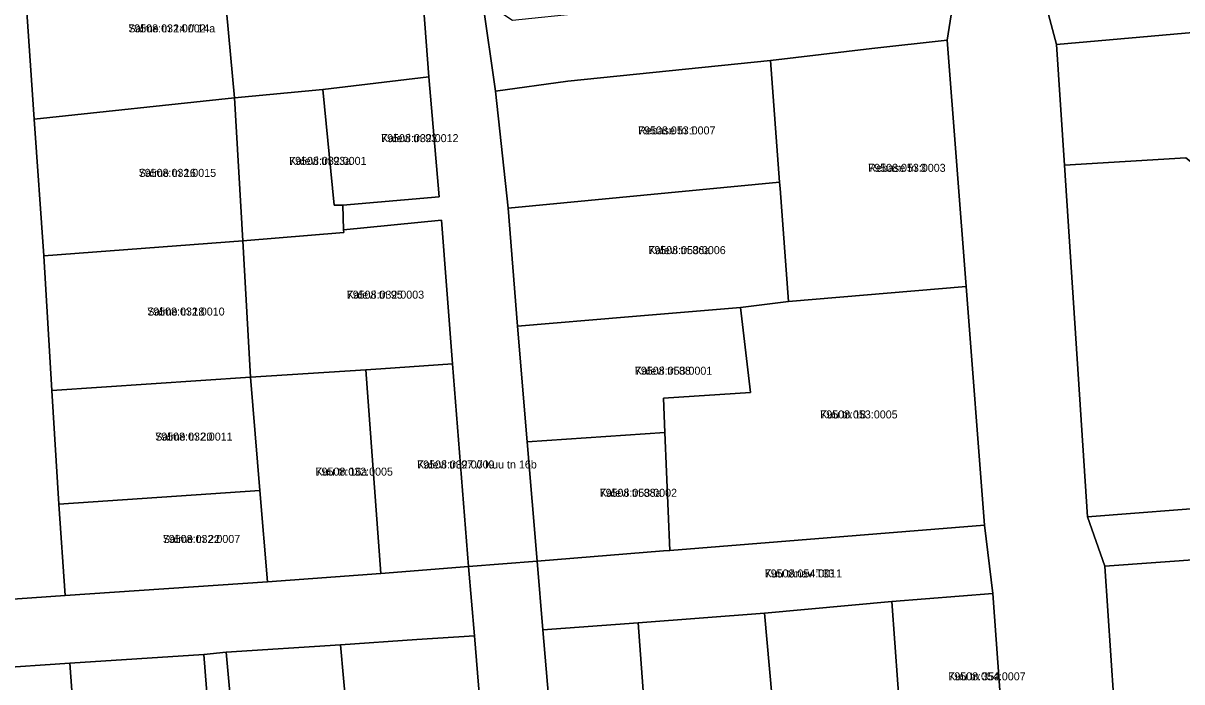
# Model space of a CAD drawing. Extents: x 643847 to 663718, y 6468443 to 6482775.
# Drawn here: x 659895.4 to 660112.6, y 6472833.9 to 6472957.5 of the extents above; entities that cross this region are included whole.
import ezdxf

# ---------------------------------------------------------------- set-up
doc = ezdxf.new("R2010")
doc.units = 0
for name, color, linetype in [('L_AADRESS', 7, 'Continuous'), ('PIIR', 7, 'Continuous'), ('TUNNUS', 7, 'Continuous')]:
    doc.layers.add(name, color=color, linetype=linetype)

msp = doc.modelspace()

# ---------------------------------------------------------------- linework, layer by layer
at = {"layer": 'PIIR'}
for points in [[(660082.51, 6473082.87), (659973.82, 6473074.79), (659976.91, 6473033.35), (659979.59, 6472983.5), (659980.78, 6472966.61), (659981.52, 6472961.76), (659983.96, 6472944.76), (659986.31, 6472922.78), (659988.04, 6472900.67), (659989.87, 6472878.95), (659991.76, 6472856.58), (659978.86, 6472855.55), (659975.88, 6472893.59), (659973.78, 6472920.52), (659955.45, 6472918.76), (659955.32, 6472923.38), (659973.4, 6472924.91), (659971.46, 6472947.43), (659969.21, 6472977.34), (659967.05, 6473006.06), (659965.31, 6473021.72), (659963.31, 6473046.91), (659961.04, 6473078.05), (659958.2, 6473107.83)], [(659878.59, 6473080.28), (659882.93, 6473055.07), (659887.43, 6473029.16), (659887.91, 6473025.09), (659891.04, 6473006.03), (659893.55, 6472993.69), (659895.54, 6472967.01), (659897.46, 6472939.52), (659899.27, 6472913.87), (659900.77, 6472888.6), (659902.04, 6472867.26), (659903.28, 6472850.13), (659890.67, 6472849.26), (659888.91, 6472875.44), (659887.27, 6472901.58), (659885.61, 6472927.58), (659883.59, 6472953.84), (659881.11, 6472990.02), (659878.12, 6473005.88), (659872.39, 6473042.12), (659868.26, 6473066.85), (659864.39, 6473090.98)], [(660079.41, 6472819.41), (660077.17, 6472850.51), (660075.59, 6472863.33), (660072.17, 6472908.1), (660068.63, 6472954.34), (660071.16, 6472970.58)], [(660084.44, 6472971.13), (660089.09, 6472953.47), (660090.58, 6472930.84), (660094.91, 6472864.86), (660098.14, 6472855.63), (660100.43, 6472822.11)], [(659721.91, 6472827.14), (659720, 6472839.17), (659756.83, 6472840.79), (659779.15, 6472841.77), (659800.89, 6472843.28), (659814.25, 6472844.26), (659828.22, 6472845.09), (659858.25, 6472847.05), (659890.67, 6472849.26), (659903.28, 6472850.13), (659941.19, 6472852.72), (659962.41, 6472854.25), (659978.86, 6472855.55), (659979.99, 6472842.56), (659969.2, 6472841.91), (659954.88, 6472840.89), (659933.44, 6472839.52), (659929.28, 6472839.05), (659904.14, 6472837.44), (659889.28, 6472836.46), (659860.6, 6472834.56), (659827.78, 6472832.5)], [(659982.55, 6472811.02), (659979.99, 6472842.56), (659978.86, 6472855.55), (659991.76, 6472856.58), (659992.81, 6472843.71), (659995.36, 6472813.65)]]:
    msp.add_lwpolyline(points, dxfattribs=at)
for points in [[(660089.09, 6472953.47), (660084.44, 6472971.13), (660106.63, 6472974.25), (660124.85, 6472976.81), (660149.03, 6472980.37), (660144.69, 6473012.97), (660141.05, 6473042.29), (660139.58, 6473050.95), (660146.8, 6473051.78), (660155.37, 6472981.31), (660305.9, 6473002.79), (660312.41, 6473003.73), (660347.47, 6473009.23), (660348.37, 6472990.28), (660245.35, 6472976.51), (660225.78, 6472973.9), (660223.49, 6472972.83), (660198.91, 6472962.06), (660196.6, 6472962.93), (660156.53, 6472959.41)], [(659971.46, 6472947.43), (659951.59, 6472945.07), (659935.02, 6472943.47), (659932.37, 6472972.02), (659969.21, 6472977.34)], [(659895.54, 6472967.01), (659907.03, 6472967.92), (659912.62, 6472969.24), (659923.35, 6472970.2), (659926.47, 6472970.83), (659932.37, 6472972.02), (659935.02, 6472943.47), (659897.46, 6472939.52)], [(659983.96, 6472944.76), (659981.52, 6472961.76), (659987.13, 6472958.05), (660027.03, 6472962.23), (660026.37, 6472968.06), (660031.51, 6472968.88), (660032.37, 6472963.24), (660035.17, 6472963.77), (660038.21, 6472964.35), (660041.23, 6472964.93), (660044.14, 6472965.48), (660047.6, 6472966.13), (660070.18, 6472969.53), (660071.16, 6472970.58), (660068.63, 6472954.34), (660054.5, 6472952.76), (660035.48, 6472950.48), (659997.5, 6472946.62)], [(660113.35, 6472932.21), (660090.58, 6472930.84), (660089.09, 6472953.47), (660156.53, 6472959.41), (660157.73, 6472936.23), (660159.55, 6472901.01), (660156.54, 6472897.7)], [(660054.5, 6472952.76), (660068.63, 6472954.34), (660072.17, 6472908.1), (660038.85, 6472905.26), (660037.27, 6472926.47), (660037.18, 6472927.66), (660035.48, 6472950.48)], [(659983.96, 6472944.76), (659997.5, 6472946.62), (660035.48, 6472950.48), (660037.18, 6472927.66), (659986.31, 6472922.78)], [(659973.4, 6472924.91), (659955.32, 6472923.38), (659953.68, 6472923.33), (659951.59, 6472945.07), (659971.46, 6472947.43)], [(659955.48, 6472918.2), (659936.57, 6472916.69), (659935.02, 6472943.47), (659951.59, 6472945.07), (659953.68, 6472923.33), (659955.32, 6472923.38), (659955.45, 6472918.76)], [(659899.27, 6472913.87), (659897.46, 6472939.52), (659935.02, 6472943.47), (659936.57, 6472916.69)], [(660090.58, 6472930.84), (660113.35, 6472932.21), (660156.54, 6472897.7), (660145.01, 6472884.98), (660146.52, 6472868.91), (660094.91, 6472864.86)], [(659988.04, 6472900.67), (659986.31, 6472922.78), (660037.18, 6472927.66), (660037.27, 6472926.47), (660038.85, 6472905.26), (660029.84, 6472904.16), (660008.88, 6472902.42)], [(659975.88, 6472893.59), (659962.46, 6472892.65), (659959.64, 6472892.47), (659938, 6472891.11), (659936.57, 6472916.69), (659955.48, 6472918.2), (659955.45, 6472918.76), (659973.78, 6472920.52)], [(659899.27, 6472913.87), (659936.57, 6472916.69), (659938, 6472891.11), (659900.77, 6472888.6)], [(660072.17, 6472908.1), (660075.59, 6472863.33), (660016.61, 6472858.59), (660015.68, 6472880.73), (660015.41, 6472887.15), (660031.72, 6472888.24), (660029.84, 6472904.16), (660038.85, 6472905.26)], [(659988.04, 6472900.67), (660008.88, 6472902.42), (660029.84, 6472904.16), (660031.72, 6472888.24), (660015.41, 6472887.15), (660015.68, 6472880.73), (659989.87, 6472878.95)], [(659941.19, 6472852.72), (659939.72, 6472869.84), (659938, 6472891.11), (659959.64, 6472892.47), (659962.41, 6472854.25)], [(659978.86, 6472855.55), (659962.41, 6472854.25), (659959.64, 6472892.47), (659962.46, 6472892.65), (659975.88, 6472893.59)], [(659900.77, 6472888.6), (659938, 6472891.11), (659939.72, 6472869.84), (659902.04, 6472867.26)], [(660098.14, 6472855.63), (660094.91, 6472864.86), (660146.52, 6472868.91), (660204.4, 6472873.46), (660231.88, 6472875.87), (660257.12, 6472878.14), (660281.23, 6472880.32), (660306.81, 6472883.27), (660332.57, 6472886.24), (660330.22, 6472874.1), (660279.18, 6472868.43), (660251.09, 6472866.05), (660222.89, 6472863.66), (660208.46, 6472861.98), (660203.35, 6472863.21)], [(659989.87, 6472878.95), (660015.68, 6472880.73), (660016.61, 6472858.59), (660015.4, 6472858.49), (659991.76, 6472856.58)], [(659902.04, 6472867.26), (659939.72, 6472869.84), (659941.19, 6472852.72), (659903.28, 6472850.13)], [(660010.66, 6472845.02), (659992.81, 6472843.71), (659991.76, 6472856.58), (660015.4, 6472858.49), (660016.61, 6472858.59), (660075.59, 6472863.33), (660077.17, 6472850.51), (660058.23, 6472848.98), (660034.34, 6472846.85)], [(660203.35, 6472863.21), (660208.46, 6472861.98), (660210.69, 6472858.39), (660211, 6472851.61), (660199.47, 6472850.82), (660200.14, 6472838.93), (660200.33, 6472835.64), (660211.72, 6472836.33), (660212.02, 6472829.76), (660200.71, 6472828.81), (660185.11, 6472827.49), (660184.69, 6472809.8), (660157.5, 6472808.65), (660129.76, 6472806), (660128.66, 6472819.71), (660124.06, 6472823.05), (660100.43, 6472822.11), (660098.14, 6472855.63)], [(660077.17, 6472850.51), (660079.41, 6472819.41), (660060.47, 6472817.98), (660058.23, 6472848.98)], [(660058.23, 6472848.98), (660060.47, 6472817.98), (660049.32, 6472816.79), (660037.19, 6472815.46), (660034.34, 6472846.85)], [(660010.66, 6472845.02), (660034.34, 6472846.85), (660037.19, 6472815.46), (660013.03, 6472813.46), (660012.7, 6472817.8)], [(659992.81, 6472843.71), (660010.66, 6472845.02), (660012.7, 6472817.8), (660013.03, 6472813.46), (660008.9, 6472813.11), (660008.83, 6472813.92), (659995.36, 6472813.65)], [(659969.2, 6472841.91), (659979.99, 6472842.56), (659982.55, 6472811.02), (659957.99, 6472809.36), (659956.57, 6472822.09), (659954.88, 6472840.89)], [(659933.44, 6472839.52), (659934.27, 6472830.57), (659934.83, 6472823.24), (659941.36, 6472823.78), (659945.16, 6472821.52), (659956.57, 6472822.09), (659957.99, 6472809.36), (659944.66, 6472808.45), (659931.75, 6472807.15), (659929.28, 6472839.05)], [(659954.88, 6472840.89), (659956.57, 6472822.09), (659945.16, 6472821.52), (659941.36, 6472823.78), (659934.83, 6472823.24), (659934.27, 6472830.57), (659933.44, 6472839.52)], [(659889.28, 6472836.46), (659904.14, 6472837.44), (659906.1, 6472810.12), (659906.45, 6472805.55), (659908.23, 6472774.88), (659908.85, 6472765.34), (659910.3, 6472742.78), (659911.12, 6472730.04), (659913.07, 6472702.56), (659914.34, 6472682.67), (659916.39, 6472651.82), (659918.08, 6472626.11), (659919.39, 6472605.15), (659906.44, 6472605.05), (659904.93, 6472628.78), (659903.07, 6472655.87), (659901.66, 6472683.39), (659899.61, 6472710.29), (659898.09, 6472730.27), (659897.52, 6472742.66), (659895.8, 6472773.64), (659893.59, 6472805.05), (659891.59, 6472835.14)], [(659904.14, 6472837.44), (659929.28, 6472839.05), (659931.75, 6472807.15), (659915.69, 6472805.84), (659915.26, 6472810.72), (659906.1, 6472810.12)]]:
    msp.add_lwpolyline(points, close=True, dxfattribs=at)

# ---------------------------------------------------------------- texts
at = {"layer": 'L_AADRESS'}
for s, p in [('Salme tn 14 // 14a', (659915.1, 6472955.77)), ('Rebase tn 1', (660010.67, 6472936.63)), ('Kalevi tn 93', (659962.5, 6472935.18)), ('Kalevi tn 93a', (659945.25, 6472930.92)), ('Rebase tn 3', (660053.82, 6472929.61)), ('Salme tn 16', (659917.05, 6472928.67)), ('Kalevi tn 86a', (660012.59, 6472914.17)), ('Kalevi tn 95', (659956.05, 6472905.82)), ('Salme tn 18', (659918.65, 6472902.65)), ('Kalevi tn 88', (660010.07, 6472891.55)), ('Kuu tn 18', (660044.82, 6472883.35)), ('Salme tn 20', (659920.15, 6472879.19)), ('Kalevi tn 97 // Kuu tn 16b', (659969.25, 6472873.96)), ('Kuu tn 16a', (659950.2, 6472872.62)), ('Kalevi tn 88a', (660003.46, 6472868.65)), ('Salme tn 22', (659921.57, 6472859.99)), ('Kuu tänav T33', (660034.4, 6472853.52)), ('Kuu tn 35a', (660068.82, 6472834.22))]:
    msp.add_text(s, height=1.5, dxfattribs=at).set_placement(p)
at = {"layer": 'TUNNUS'}
for s, p in [('79508:032:0002', (659915.1, 6472955.77)), ('79508:053:0007', (660010.67, 6472936.63)), ('79508:032:0012', (659962.5, 6472935.18)), ('79508:032:0001', (659945.25, 6472930.92)), ('79508:053:0003', (660053.82, 6472929.61)), ('79508:032:0015', (659917.05, 6472928.67)), ('79508:053:0006', (660012.59, 6472914.17)), ('79508:032:0003', (659956.05, 6472905.82)), ('79508:032:0010', (659918.65, 6472902.65)), ('79508:053:0001', (660010.07, 6472891.55)), ('79508:053:0005', (660044.82, 6472883.35)), ('79508:032:0011', (659920.15, 6472879.19)), ('79508:032:0009', (659969.25, 6472873.96)), ('79508:032:0005', (659950.2, 6472872.62)), ('79508:053:0002', (660003.46, 6472868.65)), ('79508:032:0007', (659921.57, 6472859.99)), ('79508:054:0011', (660034.4, 6472853.52)), ('79508:054:0007', (660068.82, 6472834.22))]:
    msp.add_text(s, height=1.5, dxfattribs=at).set_placement(p)

doc.saveas('drawing.dxf')
